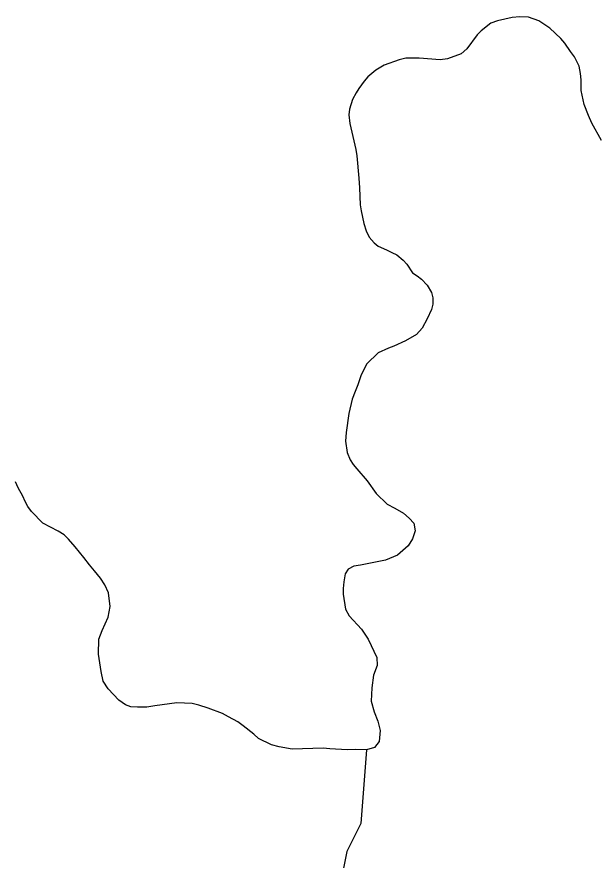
# Model space of a CAD drawing. Extents: x 3245246 to 3283090, y 806824 to 832173.
# Drawn here: x 3270553.1 to 3270884.4, y 826659.5 to 827143.2 of the extents above; entities that cross this region are included whole.
import ezdxf

# ---------------------------------------------------------------- set-up
doc = ezdxf.new("R2010")
doc.units = 0
doc.layers.add('V-SITE-VEGE', color=7, linetype='Continuous')
doc.layers.add('V-TOPO-SHOR', color=7, linetype='Continuous')

msp = doc.modelspace()

# ---------------------------------------------------------------- linework, layer by layer
at = {"layer": 'V-SITE-VEGE'}
for p, q in [((3270837.46, 827142.77), (3270828.97, 827140.85)), ((3270841.69, 827143.18), (3270837.46, 827142.77)), ((3270846.7, 827142.96), (3270841.69, 827143.18)), ((3270852.62, 827140.84), (3270846.7, 827142.96)), ((3270825.2, 827139.5), (3270819.66, 827135.19)), ((3270828.97, 827140.85), (3270825.2, 827139.5)), ((3270858.98, 827136.68), (3270852.62, 827140.84)), ((3270817.27, 827132.87), (3270811.37, 827124.81)), ((3270819.66, 827135.19), (3270817.27, 827132.87)), ((3270865.32, 827130.79), (3270858.98, 827136.68)), ((3270867.63, 827128.1), (3270865.32, 827130.79)), ((3270870.86, 827123.36), (3270867.63, 827128.1)), ((3270811.37, 827124.81), (3270808.19, 827122.04)), ((3270873.16, 827120.19), (3270870.86, 827123.36)), ((3270772.44, 827118.62), (3270763.94, 827115.45)), ((3270776.37, 827119.51), (3270772.44, 827118.62)), ((3270784.04, 827119.56), (3270776.37, 827119.51)), ((3270796.09, 827118.61), (3270784.04, 827119.56)), ((3270800.32, 827119.17), (3270796.09, 827118.61)), ((3270808.19, 827122.04), (3270800.32, 827119.17)), ((3270875.75, 827114.83), (3270873.16, 827120.19)), ((3270763.94, 827115.45), (3270759.05, 827112.7)), ((3270876.63, 827110.75), (3270875.75, 827114.83)), ((3270754.45, 827108.85), (3270752.38, 827106.37)), ((3270759.05, 827112.7), (3270754.45, 827108.85)), ((3270876.89, 827106.98), (3270876.63, 827110.75)), ((3270752.38, 827106.37), (3270749.35, 827102.19)), ((3270876.96, 827100.88), (3270876.89, 827106.98)), ((3270747.74, 827099.55), (3270745.65, 827095.82)), ((3270749.35, 827102.19), (3270747.74, 827099.55)), ((3270878.73, 827092.86), (3270876.96, 827100.88)), ((3270745.65, 827095.82), (3270744.01, 827090.2)), ((3270744.01, 827090.2), (3270743.65, 827086.92)), ((3270881.15, 827086.57), (3270878.73, 827092.86)), ((3270743.65, 827086.92), (3270744.21, 827082.06)), ((3270883.13, 827082.31), (3270881.15, 827086.57)), ((3270744.21, 827082.06), (3270747.6, 827067.13)), ((3270888.62, 827072.37), (3270883.13, 827082.31)), ((3270747.6, 827067.13), (3270748.18, 827063.52)), ((3270748.18, 827063.52), (3270749.41, 827050.66)), ((3270749.41, 827050.66), (3270749.8, 827045.18)), ((3270749.8, 827045.18), (3270750.13, 827035.3)), ((3270750.13, 827035.3), (3270750.71, 827031.85)), ((3270750.71, 827031.85), (3270752.18, 827024.62)), ((3270752.18, 827024.62), (3270753.53, 827020.54)), ((3270753.53, 827020.54), (3270755.2, 827016.75)), ((3270755.2, 827016.75), (3270758.13, 827013.58)), ((3270758.13, 827013.58), (3270760.46, 827011.67)), ((3270760.46, 827011.67), (3270765.28, 827009.57)), ((3270765.28, 827009.57), (3270768.39, 827007.95)), ((3270768.39, 827007.95), (3270771.19, 827006.66)), ((3270771.19, 827006.66), (3270774.75, 827003.64)), ((3270774.75, 827003.64), (3270776.91, 827001.42)), ((3270776.91, 827001.42), (3270780.13, 826996.36)), ((3270780.13, 826996.36), (3270782.77, 826994.6)), ((3270782.77, 826994.6), (3270785.41, 826992.68)), ((3270785.41, 826992.68), (3270788.49, 826989.35)), ((3270788.49, 826989.35), (3270791.09, 826985.09)), ((3270791.09, 826985.09), (3270791.83, 826982.1)), ((3270791.78, 826978.5), (3270791.11, 826975.38)), ((3270791.83, 826982.1), (3270791.78, 826978.5)), ((3270791.11, 826975.38), (3270788.54, 826970.09)), ((3270788.54, 826970.09), (3270785.64, 826964.65)), ((3270785.64, 826964.65), (3270782.46, 826960.93)), ((3270782.46, 826960.93), (3270776.14, 826957.42)), ((3270769.37, 826954.38), (3270766.37, 826953.17)), ((3270776.14, 826957.42), (3270769.37, 826954.38)), ((3270760.54, 826950.43), (3270753.88, 826944.26)), ((3270766.37, 826953.17), (3270760.54, 826950.43)), ((3270753.88, 826944.26), (3270750.66, 826937.89)), ((3270750.66, 826937.89), (3270748.85, 826932.11)), ((3270748.85, 826932.11), (3270747.23, 826928.38)), ((3270747.23, 826928.38), (3270745.6, 826923.86)), ((3270745.6, 826923.86), (3270743.61, 826915.74)), ((3270743.61, 826915.74), (3270742.05, 826904.8)), ((3270742.05, 826904.8), (3270741.67, 826899.8)), ((3270741.67, 826899.8), (3270742.67, 826893.36)), ((3270742.67, 826893.36), (3270744.34, 826889.11)), ((3270744.34, 826889.11), (3270746.18, 826886.42)), ((3270746.18, 826886.42), (3270748.18, 826883.89)), ((3270748.18, 826883.89), (3270754.19, 826877.07)), ((3270553.83, 826873.13), (3270552.32, 826876.6)), ((3270754.19, 826877.07), (3270759.26, 826869.79)), ((3270556.43, 826868.24), (3270553.83, 826873.13)), ((3270557.79, 826865.24), (3270556.43, 826868.24)), ((3270759.26, 826869.79), (3270765.6, 826863.76)), ((3270559.32, 826862.41), (3270557.79, 826865.24)), ((3270561.48, 826859.56), (3270559.32, 826862.41)), ((3270765.6, 826863.76), (3270769.95, 826861.5)), ((3270567.96, 826852.73), (3270561.48, 826859.56)), ((3270769.95, 826861.5), (3270775.08, 826858.46)), ((3270775.08, 826858.46), (3270778.32, 826855.59)), ((3270576.82, 826848.22), (3270567.96, 826852.73)), ((3270778.32, 826855.59), (3270780.95, 826852.74)), ((3270780.95, 826852.74), (3270781.67, 826848.5)), ((3270580.24, 826846.14), (3270576.82, 826848.22)), ((3270781.67, 826848.5), (3270780.2, 826843.82)), ((3270582.71, 826843.6), (3270580.24, 826846.14)), ((3270586.56, 826839.32), (3270582.71, 826843.6)), ((3270780.2, 826843.82), (3270777.63, 826839.79)), ((3270591.49, 826833.14), (3270586.56, 826839.32)), ((3270777.63, 826839.79), (3270771.61, 826834.54)), ((3270594.72, 826828.87), (3270591.49, 826833.14)), ((3270771.61, 826834.54), (3270764.68, 826831.51)), ((3270597.65, 826825.54), (3270594.72, 826828.87)), ((3270746.46, 826828.16), (3270743.31, 826826.48)), ((3270750.23, 826828.73), (3270746.46, 826828.16)), ((3270764.68, 826831.51), (3270750.23, 826828.73)), ((3270601.03, 826821.26), (3270597.65, 826825.54)), ((3270741.55, 826823.84), (3270740.7, 826819.16)), ((3270743.31, 826826.48), (3270741.55, 826823.84)), ((3270603.64, 826817.47), (3270601.03, 826821.26)), ((3270740.7, 826819.16), (3270740.33, 826815.25)), ((3270605.61, 826812.9), (3270603.64, 826817.47)), ((3270740.33, 826815.25), (3270740.29, 826812.11)), ((3270606.6, 826805.05), (3270605.61, 826812.9)), ((3270740.29, 826812.11), (3270741.73, 826803.48)), ((3270605.57, 826798.8), (3270606.6, 826805.05)), ((3270602.02, 826791.18), (3270605.57, 826798.8)), ((3270741.73, 826803.48), (3270743.88, 826799.69)), ((3270743.88, 826799.69), (3270750.97, 826791.92)), ((3270600.07, 826786.2), (3270602.02, 826791.18)), ((3270750.97, 826791.92), (3270754.65, 826786.23)), ((3270599.96, 826777.74), (3270600.07, 826786.2)), ((3270754.65, 826786.23), (3270759.67, 826775.67)), ((3270601.38, 826767.7), (3270599.96, 826777.74)), ((3270759.67, 826775.67), (3270759.92, 826771.12)), ((3270759.92, 826771.12), (3270757.81, 826765.67)), ((3270602.56, 826762.2), (3270601.38, 826767.7)), ((3270757.81, 826765.67), (3270756.77, 826758.33)), ((3270605.47, 826757.77), (3270602.56, 826762.2)), ((3270611.65, 826751.27), (3270605.47, 826757.77)), ((3270756.77, 826758.33), (3270756.35, 826750.66)), ((3270615.52, 826748.55), (3270611.65, 826751.27)), ((3270756.35, 826750.66), (3270758.14, 826744.52)), ((3270618.48, 826747.41), (3270615.52, 826748.55)), ((3270622.24, 826747.21), (3270618.48, 826747.41)), ((3270627.72, 826747.28), (3270622.24, 826747.21)), ((3270632.27, 826748), (3270627.72, 826747.28)), ((3270644.98, 826749.7), (3270632.27, 826748)), ((3270653.75, 826749.43), (3270644.98, 826749.7)), ((3270657.49, 826748.43), (3270653.75, 826749.43)), ((3270662.79, 826746.79), (3270657.49, 826748.43)), ((3270671.05, 826743.55), (3270662.79, 826746.79)), ((3270674.63, 826741.77), (3270671.05, 826743.55)), ((3270679.91, 826738.88), (3270674.63, 826741.77)), ((3270758.14, 826744.52), (3270760.26, 826739.17)), ((3270683.01, 826736.65), (3270679.91, 826738.88)), ((3270689.05, 826731.71), (3270683.01, 826736.65)), ((3270760.26, 826739.17), (3270761.59, 826733.98)), ((3270691.68, 826729.32), (3270689.05, 826731.71)), ((3270761.59, 826733.98), (3270761.04, 826727.57)), ((3270699.3, 826725.61), (3270691.68, 826729.32)), ((3270761.04, 826727.57), (3270758.32, 826724.16)), ((3270703.67, 826724.61), (3270699.3, 826725.61)), ((3270711.17, 826723.1), (3270703.67, 826724.61)), ((3270728.88, 826723.79), (3270711.17, 826723.1)), ((3270732.63, 826723.42), (3270728.88, 826723.79)), ((3270742.64, 826722.82), (3270732.63, 826723.42)), ((3270747.19, 826722.91), (3270742.64, 826722.82)), ((3270753.76, 826722.82), (3270747.19, 826722.91)), ((3270758.32, 826724.16), (3270753.76, 826722.82))]:
    msp.add_line(p, q, dxfattribs=at)
at = {"layer": 'V-TOPO-SHOR'}
for p, q in [((3270837.46, 827142.77), (3270828.97, 827140.85)), ((3270841.69, 827143.18), (3270837.46, 827142.77)), ((3270846.7, 827142.96), (3270841.69, 827143.18)), ((3270852.62, 827140.84), (3270846.7, 827142.96)), ((3270825.2, 827139.5), (3270819.66, 827135.19)), ((3270828.97, 827140.85), (3270825.2, 827139.5)), ((3270858.98, 827136.68), (3270852.62, 827140.84)), ((3270817.27, 827132.87), (3270811.37, 827124.81)), ((3270819.66, 827135.19), (3270817.27, 827132.87)), ((3270865.32, 827130.79), (3270858.98, 827136.68)), ((3270867.63, 827128.1), (3270865.32, 827130.79)), ((3270870.86, 827123.36), (3270867.63, 827128.1)), ((3270811.37, 827124.81), (3270808.19, 827122.04)), ((3270873.16, 827120.19), (3270870.86, 827123.36)), ((3270772.44, 827118.62), (3270763.94, 827115.45)), ((3270776.37, 827119.51), (3270772.44, 827118.62)), ((3270784.04, 827119.56), (3270776.37, 827119.51)), ((3270796.09, 827118.61), (3270784.04, 827119.56)), ((3270800.32, 827119.17), (3270796.09, 827118.61)), ((3270808.19, 827122.04), (3270800.32, 827119.17)), ((3270875.75, 827114.83), (3270873.16, 827120.19)), ((3270763.94, 827115.45), (3270759.05, 827112.7)), ((3270876.63, 827110.75), (3270875.75, 827114.83)), ((3270754.45, 827108.85), (3270752.38, 827106.37)), ((3270759.05, 827112.7), (3270754.45, 827108.85)), ((3270876.89, 827106.98), (3270876.63, 827110.75)), ((3270752.38, 827106.37), (3270749.35, 827102.19)), ((3270876.96, 827100.88), (3270876.89, 827106.98)), ((3270747.74, 827099.55), (3270745.65, 827095.82)), ((3270749.35, 827102.19), (3270747.74, 827099.55)), ((3270878.73, 827092.86), (3270876.96, 827100.88)), ((3270745.65, 827095.82), (3270744.01, 827090.2)), ((3270744.01, 827090.2), (3270743.65, 827086.92)), ((3270881.15, 827086.57), (3270878.73, 827092.86)), ((3270743.65, 827086.92), (3270744.21, 827082.06)), ((3270883.13, 827082.31), (3270881.15, 827086.57)), ((3270744.21, 827082.06), (3270747.6, 827067.13)), ((3270888.62, 827072.37), (3270883.13, 827082.31)), ((3270747.6, 827067.13), (3270748.18, 827063.52)), ((3270748.18, 827063.52), (3270749.41, 827050.66)), ((3270749.41, 827050.66), (3270749.8, 827045.18)), ((3270749.8, 827045.18), (3270750.13, 827035.3)), ((3270750.13, 827035.3), (3270750.71, 827031.85)), ((3270750.71, 827031.85), (3270752.18, 827024.62)), ((3270752.18, 827024.62), (3270753.53, 827020.54)), ((3270753.53, 827020.54), (3270755.2, 827016.75)), ((3270755.2, 827016.75), (3270758.13, 827013.58)), ((3270758.13, 827013.58), (3270760.46, 827011.67)), ((3270760.46, 827011.67), (3270765.28, 827009.57)), ((3270765.28, 827009.57), (3270768.39, 827007.95)), ((3270768.39, 827007.95), (3270771.19, 827006.66)), ((3270771.19, 827006.66), (3270774.75, 827003.64)), ((3270774.75, 827003.64), (3270776.91, 827001.42)), ((3270776.91, 827001.42), (3270780.13, 826996.36)), ((3270780.13, 826996.36), (3270782.77, 826994.6)), ((3270782.77, 826994.6), (3270785.41, 826992.68)), ((3270785.41, 826992.68), (3270788.49, 826989.35)), ((3270788.49, 826989.35), (3270791.09, 826985.09)), ((3270791.09, 826985.09), (3270791.83, 826982.1)), ((3270791.78, 826978.5), (3270791.11, 826975.38)), ((3270791.83, 826982.1), (3270791.78, 826978.5)), ((3270791.11, 826975.38), (3270788.54, 826970.09)), ((3270788.54, 826970.09), (3270785.64, 826964.65)), ((3270785.64, 826964.65), (3270782.46, 826960.93)), ((3270782.46, 826960.93), (3270776.14, 826957.42)), ((3270769.37, 826954.38), (3270766.37, 826953.17)), ((3270776.14, 826957.42), (3270769.37, 826954.38)), ((3270760.54, 826950.43), (3270753.88, 826944.26)), ((3270766.37, 826953.17), (3270760.54, 826950.43)), ((3270753.88, 826944.26), (3270750.66, 826937.89)), ((3270750.66, 826937.89), (3270748.85, 826932.11)), ((3270748.85, 826932.11), (3270747.23, 826928.38)), ((3270747.23, 826928.38), (3270745.6, 826923.86)), ((3270745.6, 826923.86), (3270743.61, 826915.74)), ((3270743.61, 826915.74), (3270742.05, 826904.8)), ((3270742.05, 826904.8), (3270741.67, 826899.8)), ((3270741.67, 826899.8), (3270742.67, 826893.36)), ((3270742.67, 826893.36), (3270744.34, 826889.11)), ((3270744.34, 826889.11), (3270746.18, 826886.42)), ((3270746.18, 826886.42), (3270748.18, 826883.89)), ((3270748.18, 826883.89), (3270754.19, 826877.07)), ((3270553.83, 826873.13), (3270552.32, 826876.6)), ((3270754.19, 826877.07), (3270759.26, 826869.79)), ((3270556.43, 826868.24), (3270553.83, 826873.13)), ((3270557.79, 826865.24), (3270556.43, 826868.24)), ((3270759.26, 826869.79), (3270765.6, 826863.76)), ((3270559.32, 826862.41), (3270557.79, 826865.24)), ((3270561.48, 826859.56), (3270559.32, 826862.41)), ((3270765.6, 826863.76), (3270769.95, 826861.5)), ((3270567.96, 826852.73), (3270561.48, 826859.56)), ((3270769.95, 826861.5), (3270775.08, 826858.46)), ((3270775.08, 826858.46), (3270778.32, 826855.59)), ((3270576.82, 826848.22), (3270567.96, 826852.73)), ((3270778.32, 826855.59), (3270780.95, 826852.74)), ((3270780.95, 826852.74), (3270781.67, 826848.5)), ((3270580.24, 826846.14), (3270576.82, 826848.22)), ((3270781.67, 826848.5), (3270780.2, 826843.82)), ((3270582.71, 826843.6), (3270580.24, 826846.14)), ((3270586.56, 826839.32), (3270582.71, 826843.6)), ((3270780.2, 826843.82), (3270777.63, 826839.79)), ((3270591.49, 826833.14), (3270586.56, 826839.32)), ((3270777.63, 826839.79), (3270771.61, 826834.54)), ((3270594.72, 826828.87), (3270591.49, 826833.14)), ((3270771.61, 826834.54), (3270764.68, 826831.51)), ((3270597.65, 826825.54), (3270594.72, 826828.87)), ((3270746.46, 826828.16), (3270743.31, 826826.48)), ((3270750.23, 826828.73), (3270746.46, 826828.16)), ((3270764.68, 826831.51), (3270750.23, 826828.73)), ((3270601.03, 826821.26), (3270597.65, 826825.54)), ((3270741.55, 826823.84), (3270740.7, 826819.16)), ((3270743.31, 826826.48), (3270741.55, 826823.84)), ((3270603.64, 826817.47), (3270601.03, 826821.26)), ((3270740.7, 826819.16), (3270740.33, 826815.25)), ((3270605.61, 826812.9), (3270603.64, 826817.47)), ((3270740.33, 826815.25), (3270740.29, 826812.11)), ((3270606.6, 826805.05), (3270605.61, 826812.9)), ((3270740.29, 826812.11), (3270741.73, 826803.48)), ((3270605.57, 826798.8), (3270606.6, 826805.05)), ((3270602.02, 826791.18), (3270605.57, 826798.8)), ((3270741.73, 826803.48), (3270743.88, 826799.69)), ((3270743.88, 826799.69), (3270750.97, 826791.92)), ((3270600.07, 826786.2), (3270602.02, 826791.18)), ((3270750.97, 826791.92), (3270754.65, 826786.23)), ((3270599.96, 826777.74), (3270600.07, 826786.2)), ((3270754.65, 826786.23), (3270759.67, 826775.67)), ((3270601.38, 826767.7), (3270599.96, 826777.74)), ((3270759.67, 826775.67), (3270759.92, 826771.12)), ((3270759.92, 826771.12), (3270757.81, 826765.67)), ((3270602.56, 826762.2), (3270601.38, 826767.7)), ((3270757.81, 826765.67), (3270756.77, 826758.33)), ((3270605.47, 826757.77), (3270602.56, 826762.2)), ((3270611.65, 826751.27), (3270605.47, 826757.77)), ((3270756.77, 826758.33), (3270756.35, 826750.66)), ((3270615.52, 826748.55), (3270611.65, 826751.27)), ((3270756.35, 826750.66), (3270758.14, 826744.52)), ((3270618.48, 826747.41), (3270615.52, 826748.55)), ((3270622.24, 826747.21), (3270618.48, 826747.41)), ((3270627.72, 826747.28), (3270622.24, 826747.21)), ((3270632.27, 826748), (3270627.72, 826747.28)), ((3270644.98, 826749.7), (3270632.27, 826748)), ((3270653.75, 826749.43), (3270644.98, 826749.7)), ((3270657.49, 826748.43), (3270653.75, 826749.43)), ((3270662.79, 826746.79), (3270657.49, 826748.43)), ((3270671.05, 826743.55), (3270662.79, 826746.79)), ((3270674.63, 826741.77), (3270671.05, 826743.55)), ((3270679.91, 826738.88), (3270674.63, 826741.77)), ((3270758.14, 826744.52), (3270760.26, 826739.17)), ((3270683.01, 826736.65), (3270679.91, 826738.88)), ((3270689.05, 826731.71), (3270683.01, 826736.65)), ((3270760.26, 826739.17), (3270761.59, 826733.98)), ((3270691.68, 826729.32), (3270689.05, 826731.71)), ((3270761.59, 826733.98), (3270761.04, 826727.57)), ((3270699.3, 826725.61), (3270691.68, 826729.32)), ((3270761.04, 826727.57), (3270758.32, 826724.16)), ((3270703.67, 826724.61), (3270699.3, 826725.61)), ((3270711.17, 826723.1), (3270703.67, 826724.61)), ((3270728.88, 826723.79), (3270711.17, 826723.1)), ((3270732.63, 826723.42), (3270728.88, 826723.79)), ((3270742.64, 826722.82), (3270732.63, 826723.42)), ((3270747.19, 826722.91), (3270742.64, 826722.82)), ((3270753.76, 826722.82), (3270747.19, 826722.91)), ((3270758.32, 826724.16), (3270753.76, 826722.82))]:
    msp.add_line(p, q, dxfattribs=at)
msp.add_lwpolyline([(3270753.76, 826722.82), (3270750.51, 826680.49), (3270742.52, 826664.52), (3270738.51, 826644.55), (3270774.44, 826584.61), (3270798.4, 826564.63), (3270822.36, 826540.65), (3270838.32, 826516.67), (3270846.31, 826504.68), (3270866.27, 826480.71)], dxfattribs=at)

doc.saveas('drawing.dxf')
